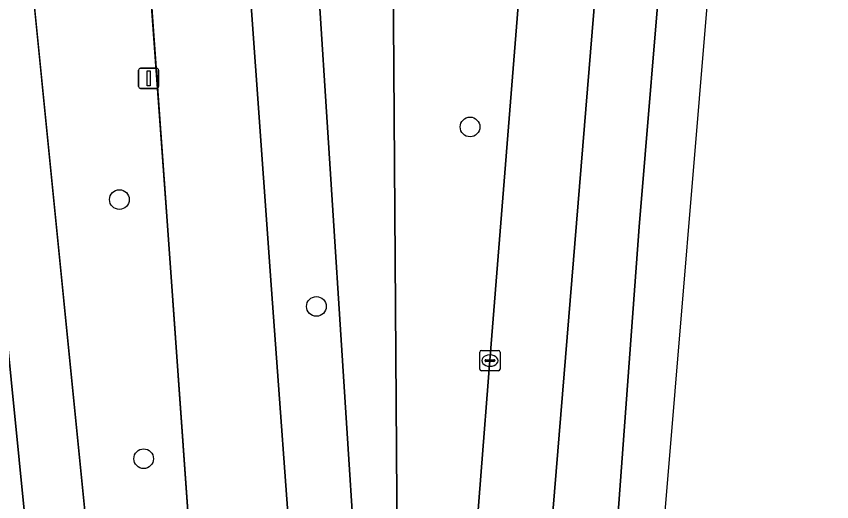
# Model space of a CAD drawing. Extents: x 161084 to 161928, y 385354 to 386522.
# Drawn here: x 161884.7 to 161925.14, y 386390.96 to 386415.02 of the extents above; entities that cross this region are included whole.
import ezdxf

# ---------------------------------------------------------------- set-up
doc = ezdxf.new("R2010")
doc.units = 0
for name, color, linetype in [('IMGEO_Berm_groen', 7, 'Continuous'), ('IMGEO_Boom', 7, 'Continuous'), ('IMGEO_Fietspad_gesloten', 7, 'Continuous'), ('IMGEO_Kolk', 7, 'Continuous'), ('IMGEO_Lichtmast', 7, 'Continuous'), ('IMGEO_Rijbaan_regionaal_gesloten', 7, 'Continuous'), ('IMGEO_Verkeerseiland_groen', 7, 'Continuous')]:
    doc.layers.add(name, color=color, linetype=linetype)

msp = doc.modelspace()

# ---------------------------------------------------------------- linework, layer by layer
at = {"layer": 'IMGEO_Berm_groen'}
for points in [[(161903.111, 386457.307), (161903.802, 386472.482), (161904.464, 386477.119), (161907.017, 386486.031), (161906.527, 386486.022), (161898.847, 386488.453), (161896.588, 386469.783), (161896.871, 386460.164), (161901.627, 386386.376), (161903.838, 386352.065), (161903.606, 386386.43)], [(161879.76, 386443.811), (161878.246, 386443.66), (161884.111, 386385.086), (161885.612, 386385.236)]]:
    msp.add_lwpolyline(points, close=True, dxfattribs=at)
msp.add_lwpolyline([(161900.133, 386292.018), (161899.174, 386307.304), (161897.726, 386326.817), (161897.645, 386328.001), (161897.009, 386337.325), (161896.499, 386344.336), (161892.188, 386404.652), (161889.857, 386437.049), (161883.767, 386433.712), (161888.142, 386390.008), (161890.789, 386362.407), (161892.584, 386340.168), (161893.095, 386333.841), (161893.593, 386328.226), (161893.91, 386321.858), (161893.251, 386306.802), (161889.428, 386249.977), (161880.64, 386115.728), (161877.74, 386073.727), (161872.841, 386000.002), (161865.295, 385889.362), (161863.707, 385862.465)], dxfattribs=at)
at = {"layer": 'IMGEO_Boom'}
for centre in [(161907.2, 386409.533), (161889.809, 386405.936), (161899.581, 386400.639), (161891.014, 386393.095)]:
    msp.add_circle(centre, 0.489, dxfattribs=at)
at = {"layer": 'IMGEO_Fietspad_gesloten'}
msp.add_lwpolyline([(161890.789, 386362.407), (161888.142, 386390.008), (161883.767, 386433.712), (161883.303, 386439.145), (161882.492, 386447.661), (161882.423, 386448.649), (161881.751, 386455.1), (161881.048, 386462.864), (161878.91, 386482.565), (161878.82, 386483.379), (161875.747, 386483.075), (161875.892, 386481.832), (161877.284, 386469.275), (161877.825, 386462.917), (161879.046, 386450.953), (161879.76, 386443.811), (161885.612, 386385.236), (161889.129, 386350.029)], dxfattribs=at)
at = {"layer": 'IMGEO_Kolk'}
for p, q in [((161907.762, 386398.454), (161908.614, 386398.454)), ((161907.687, 386397.528), (161907.687, 386398.38)), ((161908.175, 386398.234), (161908.2, 386398.234)), ((161908.688, 386398.38), (161908.688, 386397.528)), ((161907.946, 386397.948), (161907.946, 386397.96)), ((161908.384, 386397.911), (161907.986, 386397.911)), ((161907.989, 386397.997), (161908.387, 386397.997)), ((161908.198, 386397.674), (161908.173, 386397.674)), ((161908.43, 386397.96), (161908.43, 386397.948)), ((161908.614, 386397.454), (161907.762, 386397.454))]:
    msp.add_line(p, q, dxfattribs=at)
for points in [[(161907.762, 386398.454), (161908.614, 386398.454)], [(161907.687, 386397.528), (161907.687, 386398.38)], [(161908.688, 386398.38), (161908.688, 386397.528)], [(161908.614, 386397.454), (161907.762, 386397.454)]]:
    msp.add_lwpolyline(points, dxfattribs=at)
for centre, radius, start, end in [((161907.764, 386398.378), 0.0765, 91.552, 178.448), ((161907.764, 386398.378), 0.0765, 91.552, 178.448), ((161908.612, 386398.378), 0.0765, 1.552, 88.448), ((161908.612, 386398.378), 0.0765, 1.552, 88.448), ((161907.986, 386397.957), 0.0403, 85.8775, 175.7526), ((161907.983, 386397.947), 0.0366, 178.938, 274.7102), ((161908.387, 386397.954), 0.043, 264.8664, 352.4533), ((161908.391, 386397.959), 0.0386, 1.7309, 96.639), ((161907.764, 386397.53), 0.0765, 181.552, 268.448), ((161907.764, 386397.53), 0.0765, 181.552, 268.448), ((161908.612, 386397.53), 0.0765, 271.552, 358.448), ((161908.612, 386397.53), 0.0765, 271.552, 358.448)]:
    msp.add_arc(centre, radius, start, end, dxfattribs=at)
for centre, major_axis, ratio, start_param, end_param in [((161908.174, 386397.954), (-0.387, 0.002), 0.722429, 4.712389, 7.853982), ((161908.199, 386397.954), (-0.39, 0.002), 0.717154, 1.570796, 4.712389)]:
    msp.add_ellipse(centre, major_axis=major_axis, ratio=ratio, start_param=start_param, end_param=end_param, dxfattribs=at)
at = {"layer": 'IMGEO_Lichtmast'}
for p, q in [((161890.763, 386411.542), (161890.763, 386412.342)), ((161890.763, 386412.342), (161890.763, 386411.542)), ((161890.863, 386412.442), (161891.653, 386412.442)), ((161891.653, 386412.442), (161890.863, 386412.442)), ((161891.753, 386412.342), (161891.753, 386411.542)), ((161891.753, 386411.542), (161891.753, 386412.342)), ((161891.653, 386411.442), (161890.863, 386411.442)), ((161890.863, 386411.442), (161891.653, 386411.442))]:
    msp.add_line(p, q, dxfattribs=at)
msp.add_lwpolyline([(161891.183, 386412.317), (161891.333, 386412.317), (161891.333, 386411.567), (161891.183, 386411.567), (161891.183, 386412.317)], dxfattribs=at)
for centre, start, end in [((161890.863, 386412.342), 90, 180), ((161890.863, 386412.342), 90, 180), ((161891.653, 386412.342), 0, 90), ((161891.653, 386412.342), 360, 90), ((161890.863, 386411.542), 180, 270), ((161890.863, 386411.542), 180, 270), ((161891.653, 386411.542), 270, 0), ((161891.653, 386411.542), 270, 0)]:
    msp.add_arc(centre, 0.1, start, end, dxfattribs=at)
at = {"layer": 'IMGEO_Rijbaan_regionaal_gesloten'}
for points in [[(161885.283, 386495.579), (161885.495, 386494.112), (161885.886, 386490.11), (161886.081, 386487.333), (161886.345, 386484.015), (161888.089, 386461.702), (161888.167, 386460.604), (161888.778, 386452.011), (161888.84, 386451.187), (161889.857, 386437.049), (161892.188, 386404.652), (161896.499, 386344.336), (161897.009, 386337.325), (161897.645, 386328.001), (161902.317, 386327.464), (161902.319, 386333.451), (161902.029, 386337.69), (161901.262, 386348.183), (161900.976, 386351.865), (161898.454, 386386.346), (161897.347, 386401.475), (161891.422, 386484.276), (161891.19, 386487.649)], [(161917.83, 386470.15), (161918.876, 386484.305), (161919.365, 386490.071), (161915.702, 386490.216), (161915.311, 386485.619), (161914.711, 386479.141), (161913.094, 386459.414), (161911.532, 386439.957), (161909.825, 386418.451), (161908.19, 386397.953), (161907.293, 386386.531), (161906.581, 386377.472), (161905.767, 386367), (161904.206, 386345.483), (161903.371, 386333.477)], [(161912.23, 386326.329), (161915.587, 386374.977), (161925.138, 386489.842), (161922.549, 386489.945), (161921.974, 386483.162), (161920.415, 386462.747), (161915.595, 386404.592), (161910.67, 386337.619), (161909.86, 386326.602), (161912.23, 386326.329)], [(161902.319, 386333.451), (161902.317, 386327.464), (161903.097, 386313.545), (161904.392, 386297.467), (161906.779, 386326.981), (161907.121, 386333.045), (161911.238, 386389.628), (161917.83, 386470.15)]]:
    msp.add_lwpolyline(points, dxfattribs=at)
msp.add_lwpolyline([(161920.415, 386462.747), (161921.974, 386483.162), (161922.549, 386489.945), (161919.365, 386490.071), (161918.876, 386484.305), (161917.83, 386470.15), (161911.238, 386389.628), (161907.121, 386333.045), (161906.779, 386326.981), (161909.86, 386326.602), (161910.67, 386337.619), (161915.595, 386404.592)], close=True, dxfattribs=at)
at = {"layer": 'IMGEO_Verkeerseiland_groen'}
for points in [[(161891.422, 386484.276), (161897.347, 386401.475), (161898.454, 386386.346), (161900.976, 386351.865), (161901.262, 386348.183), (161902.029, 386337.69), (161902.319, 386333.451)], [(161903.111, 386457.307), (161903.606, 386386.43), (161903.838, 386352.065), (161901.627, 386386.376), (161896.871, 386460.164)], [(161903.371, 386333.477), (161904.206, 386345.483), (161905.767, 386367), (161906.581, 386377.472), (161907.293, 386386.531), (161908.19, 386397.953), (161909.825, 386418.451)]]:
    msp.add_lwpolyline(points, dxfattribs=at)

doc.saveas('drawing.dxf')
